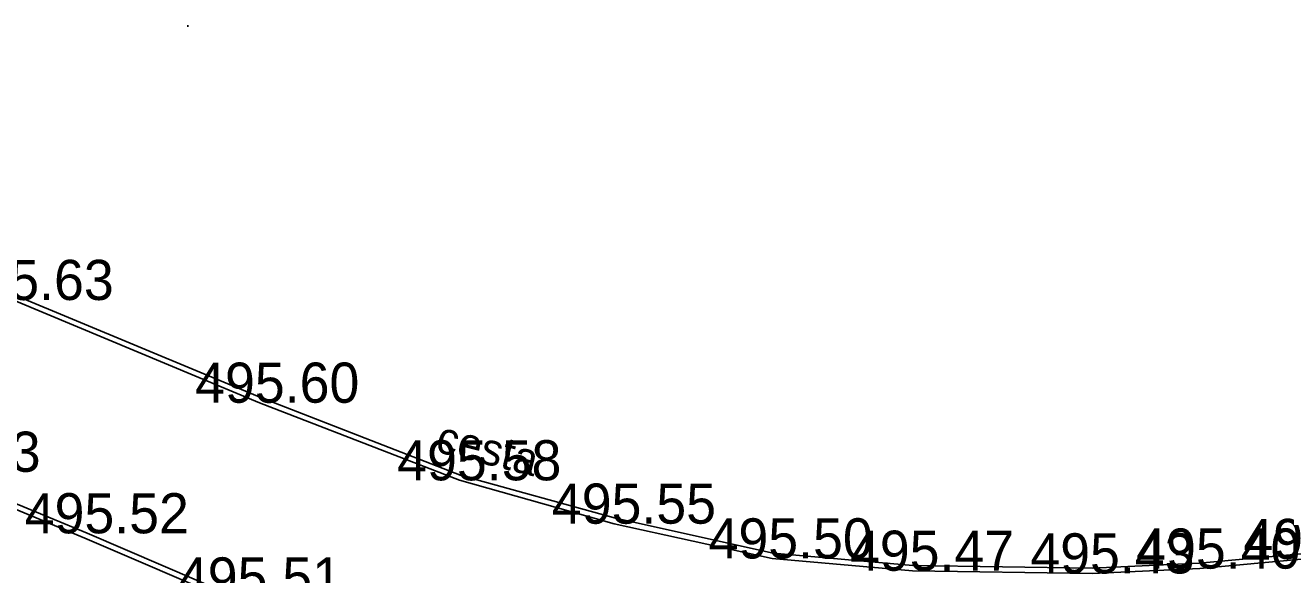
# Model space of a CAD drawing. Extents: x -669642 to -669119, y -1131006 to -1130466.
# Drawn here: x -669339.45 to -669315.89, y -1130593.62 to -1130583.34 of the extents above; entities that cross this region are included whole.
import ezdxf

# ---------------------------------------------------------------- set-up
doc = ezdxf.new("R2010")
doc.units = 0
for name, color, linetype in [('G_Bod_tecka', 7, 'Continuous'), ('G_Bod_vyska', 7, 'Continuous'), ('G_Cesty_Schody', 7, 'Continuous'), ('G_Plochy_zpevnene', 7, 'Continuous'), ('G_Popisy_povrchu', 7, 'Continuous'), ('G_Vyskopis-bod_terenu', 7, 'Continuous')]:
    doc.layers.add(name, color=color, linetype=linetype)

msp = doc.modelspace()

# ---------------------------------------------------------------- linework, layer by layer
at = {"layer": 'G_Bod_tecka'}
for p, q in [((-669335.07, -1130590.4), (-669335.07, -1130590.4)), ((-669331.33, -1130591.85), (-669331.33, -1130591.85)), ((-669328.44, -1130592.66), (-669328.44, -1130592.66)), ((-669338.29, -1130592.84), (-669338.29, -1130592.84)), ((-669325.49, -1130593.31), (-669325.49, -1130593.31)), ((-669322.87, -1130593.54), (-669322.87, -1130593.54)), ((-669319.51, -1130593.59), (-669319.51, -1130593.59)), ((-669317.5, -1130593.5), (-669317.5, -1130593.5))]:
    msp.add_line(p, q, dxfattribs=at)
at = {"layer": 'G_Cesty_Schody'}
for points in [[(-669315.53, -1130593.32), (-669317.5, -1130593.5), (-669319.51, -1130593.59), (-669322.87, -1130593.54), (-669325.49, -1130593.31), (-669328.44, -1130592.66), (-669331.33, -1130591.85), (-669335.07, -1130590.4), (-669339.68, -1130588.48), (-669344.27, -1130586.54)], [(-669341.06, -1130591.69), (-669338.29, -1130592.84), (-669335.49, -1130594.04), (-669333.35, -1130594.86), (-669330.72, -1130595.66), (-669328.77, -1130596.17), (-669326.93, -1130596.59), (-669324.72, -1130596.92), (-669322.94, -1130597.02), (-669320.89, -1130597.08), (-669318.97, -1130597.07), (-669317.97, -1130597.04), (-669315.98, -1130596.88), (-669312.99, -1130596.61)]]:
    msp.add_lwpolyline(points, dxfattribs=at)
at = {"layer": 'G_Plochy_zpevnene'}
for points in [[(-669347.95, -1130584.96), (-669344.23, -1130586.45), (-669339.64, -1130588.39), (-669335.03, -1130590.31), (-669331.3, -1130591.76), (-669328.42, -1130592.56), (-669325.47, -1130593.21), (-669322.86, -1130593.44), (-669319.51, -1130593.49)], [(-669341.1, -1130591.78), (-669338.33, -1130592.93), (-669335.53, -1130594.13), (-669333.38, -1130594.95), (-669330.75, -1130595.76), (-669328.79, -1130596.27), (-669326.95, -1130596.69), (-669324.73, -1130597.02), (-669322.94, -1130597.12), (-669320.89, -1130597.18), (-669318.97, -1130597.17), (-669317.96, -1130597.14), (-669315.97, -1130596.98), (-669312.98, -1130596.71)], [(-669319.51, -1130593.49), (-669317.51, -1130593.4), (-669315.54, -1130593.22)]]:
    msp.add_lwpolyline(points, dxfattribs=at)
at = {"layer": 'G_Vyskopis-bod_terenu'}
for p, q in [((-669336.42, -1130583.36), (-669336.4, -1130583.36)), ((-669336.41, -1130583.345), (-669336.41, -1130583.36)), ((-669336.41, -1130583.375), (-669336.41, -1130583.36))]:
    msp.add_line(p, q, dxfattribs=at)

# ---------------------------------------------------------------- texts
at = {"layer": 'G_Bod_vyska'}
for s, p in [('495.63', (-669340.86, -1130588.48)), ('495.60', (-669336.271, -1130590.4)), ('495.53', (-669342.226, -1130591.69)), ('495.58', (-669332.496, -1130591.85)), ('495.55', (-669329.606, -1130592.66)), ('495.52', (-669339.456, -1130592.84)), ('495.50', (-669326.678, -1130593.31)), ('495.38', (-669316.686, -1130593.32)), ('495.47', (-669324.036, -1130593.54)), ('495.43', (-669320.666, -1130593.59)), ('495.40', (-669318.688, -1130593.5)), ('495.51', (-669336.594, -1130594.04))]:
    msp.add_text(s, height=0.75, dxfattribs=at).set_placement(p)
at = {"layer": 'G_Popisy_povrchu'}
msp.add_text('cesta', height=0.6, rotation=345.8904, dxfattribs=at).set_placement((-669331.806, -1130591.309))

doc.saveas('drawing.dxf')
